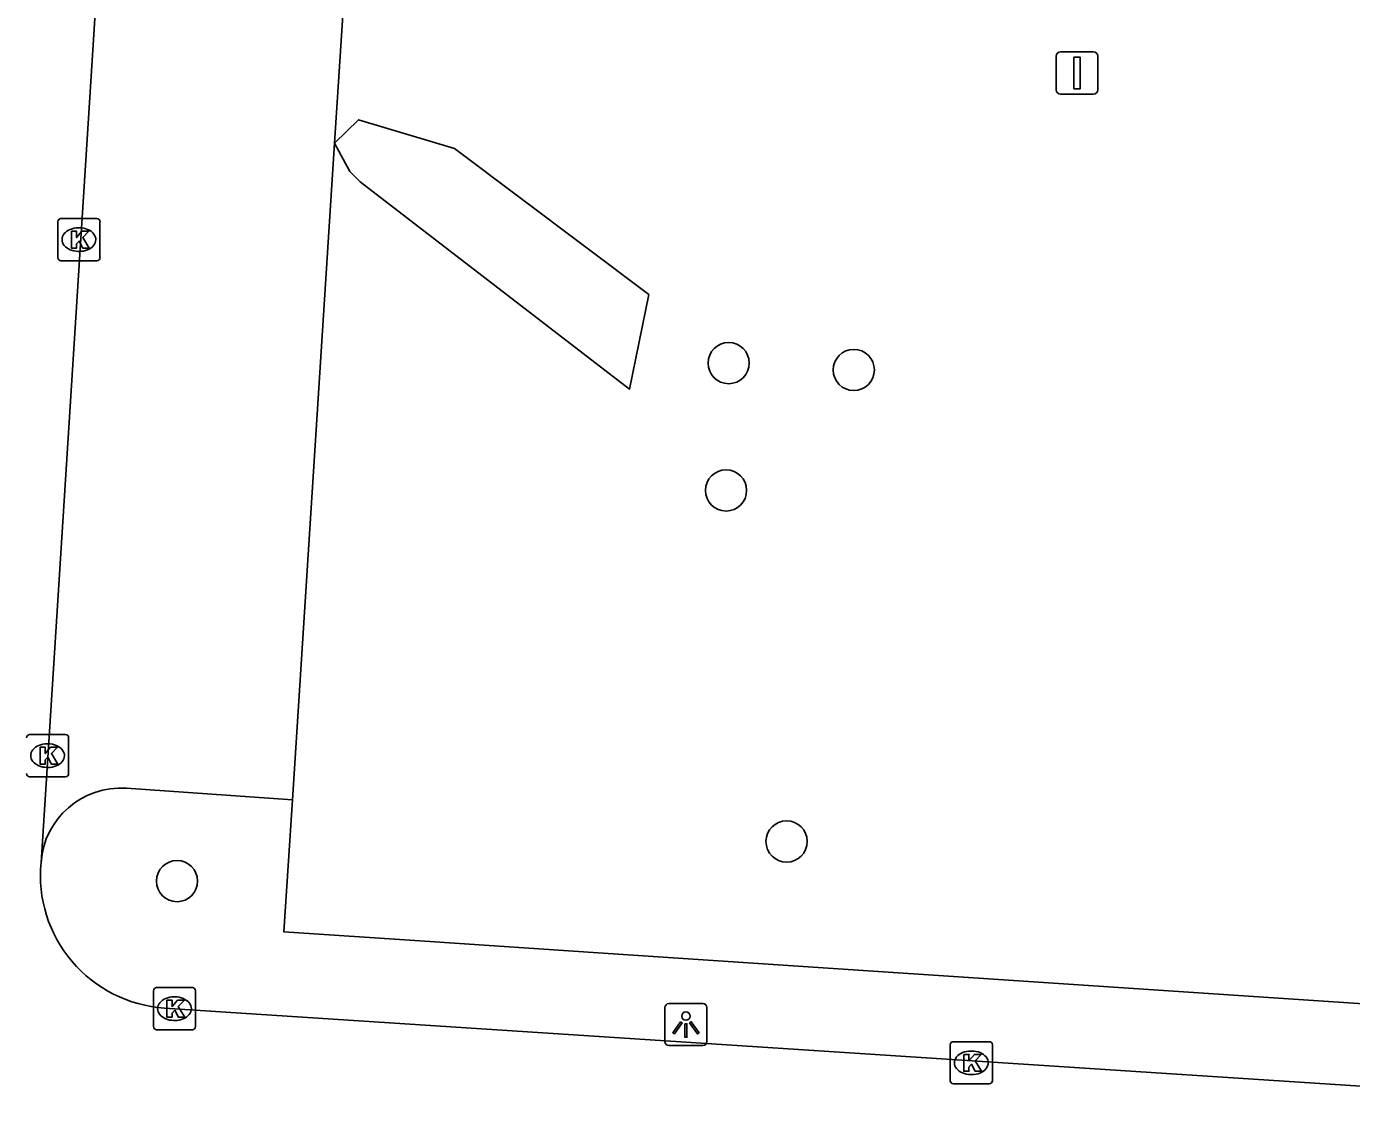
# Model space of a CAD drawing. Extents: x 161848 to 162726, y 385382 to 386521.
# Drawn here: x 161949.74 to 161981.19, y 385527.67 to 385553.56 of the extents above; entities that cross this region are included whole.
import ezdxf

# ---------------------------------------------------------------- set-up
doc = ezdxf.new("R2010")
doc.units = 0
for name, color, linetype in [('IMGEO_Boom', 7, 'Continuous'), ('IMGEO_Haag', 7, 'Continuous'), ('IMGEO_Kolk', 7, 'Continuous'), ('IMGEO_Lichtpunt', 7, 'Continuous'), ('IMGEO_Parkeervlak_open', 7, 'Continuous'), ('IMGEO_Rijbaan_lokaal_open', 7, 'Continuous'), ('IMGEO_Verkeersbordpaal', 7, 'Continuous'), ('IMGEO_Voetpad_open', 7, 'Continuous')]:
    doc.layers.add(name, color=color, linetype=linetype)

msp = doc.modelspace()

# ---------------------------------------------------------------- linework, layer by layer
at = {"layer": 'IMGEO_Boom'}
for centre in [(161966.407, 385545.571), (161969.377, 385545.408), (161966.344, 385542.548), (161967.782, 385534.217), (161953.31, 385533.276)]:
    msp.add_circle(centre, 0.489, dxfattribs=at)
at = {"layer": 'IMGEO_Haag'}
msp.add_lwpolyline([(161957.052, 385550.793), (161957.621, 385551.347), (161959.899, 385550.666), (161964.513, 385547.198), (161964.053, 385544.953), (161957.659, 385549.872), (161957.41, 385550.12), (161957.052, 385550.793)], dxfattribs=at)
at = {"layer": 'IMGEO_Kolk'}
for p, q in [((161950.555, 385549.002), (161951.407, 385549.002)), ((161950.48, 385548.076), (161950.48, 385548.928)), ((161950.968, 385548.782), (161950.993, 385548.782)), ((161951.481, 385548.928), (161951.481, 385548.076)), ((161951.407, 385548.002), (161950.555, 385548.002)), ((161950.991, 385548.222), (161950.966, 385548.222)), ((161949.811, 385536.754), (161950.663, 385536.754)), ((161950.737, 385536.68), (161950.737, 385535.828)), ((161950.224, 385536.534), (161950.249, 385536.534)), ((161950.663, 385535.754), (161949.811, 385535.754)), ((161950.247, 385535.974), (161950.222, 385535.974)), ((161952.824, 385530.749), (161953.676, 385530.749)), ((161952.749, 385529.823), (161952.749, 385530.675)), ((161953.237, 385530.529), (161953.262, 385530.529)), ((161953.75, 385530.675), (161953.75, 385529.823)), ((161953.26, 385529.969), (161953.235, 385529.969)), ((161953.676, 385529.749), (161952.824, 385529.749)), ((161971.742, 385529.464), (161972.594, 385529.464)), ((161971.667, 385528.538), (161971.667, 385529.39)), ((161972.155, 385529.244), (161972.18, 385529.244)), ((161972.668, 385529.39), (161972.668, 385528.538)), ((161972.178, 385528.684), (161972.153, 385528.684)), ((161972.594, 385528.464), (161971.742, 385528.464))]:
    msp.add_line(p, q, dxfattribs=at)
for points in [[(161950.555, 385549.002), (161951.407, 385549.002)], [(161950.48, 385548.076), (161950.48, 385548.928)], [(161950.801, 385548.702), (161950.924, 385548.702), (161950.924, 385548.551), (161951.054, 385548.702), (161951.218, 385548.702), (161951.072, 385548.551), (161951.225, 385548.302), (161951.073, 385548.302), (161950.988, 385548.466), (161950.924, 385548.399), (161950.924, 385548.302), (161950.801, 385548.302), (161950.801, 385548.702)], [(161951.481, 385548.928), (161951.481, 385548.076)], [(161951.407, 385548.002), (161950.555, 385548.002)], [(161949.811, 385536.754), (161950.663, 385536.754)], [(161950.737, 385536.68), (161950.737, 385535.828)], [(161950.057, 385536.454), (161950.18, 385536.454), (161950.18, 385536.303), (161950.31, 385536.454), (161950.474, 385536.454), (161950.328, 385536.303), (161950.481, 385536.054), (161950.329, 385536.054), (161950.244, 385536.218), (161950.18, 385536.151), (161950.18, 385536.054), (161950.057, 385536.054), (161950.057, 385536.454)], [(161950.663, 385535.754), (161949.811, 385535.754)], [(161952.824, 385530.749), (161953.676, 385530.749)], [(161952.749, 385529.823), (161952.749, 385530.675)], [(161953.07, 385530.449), (161953.193, 385530.449), (161953.193, 385530.298), (161953.323, 385530.449), (161953.487, 385530.449), (161953.341, 385530.298), (161953.494, 385530.049), (161953.342, 385530.049), (161953.257, 385530.213), (161953.193, 385530.146), (161953.193, 385530.049), (161953.07, 385530.049), (161953.07, 385530.449)], [(161953.75, 385530.675), (161953.75, 385529.823)], [(161953.676, 385529.749), (161952.824, 385529.749)], [(161971.742, 385529.464), (161972.594, 385529.464)], [(161971.667, 385528.538), (161971.667, 385529.39)], [(161971.988, 385529.164), (161972.111, 385529.164), (161972.111, 385529.013), (161972.241, 385529.164), (161972.405, 385529.164), (161972.259, 385529.013), (161972.412, 385528.764), (161972.26, 385528.764), (161972.175, 385528.928), (161972.111, 385528.861), (161972.111, 385528.764), (161971.988, 385528.764), (161971.988, 385529.164)], [(161972.668, 385529.39), (161972.668, 385528.538)], [(161972.594, 385528.464), (161971.742, 385528.464)]]:
    msp.add_lwpolyline(points, dxfattribs=at)
for centre, start, end in [((161950.557, 385548.926), 91.552, 178.448), ((161950.557, 385548.926), 91.552, 178.448), ((161951.405, 385548.926), 1.552, 88.448), ((161951.405, 385548.926), 1.552, 88.448), ((161950.557, 385548.078), 181.552, 268.448), ((161950.557, 385548.078), 181.552, 268.448), ((161951.405, 385548.078), 271.552, 358.448), ((161951.405, 385548.078), 271.552, 358.448), ((161949.813, 385536.678), 91.552, 178.448), ((161949.813, 385536.678), 91.552, 178.448), ((161950.661, 385536.678), 1.552, 88.448), ((161950.661, 385536.678), 1.552, 88.448), ((161949.813, 385535.83), 181.552, 268.448), ((161949.813, 385535.83), 181.552, 268.448), ((161950.661, 385535.83), 271.552, 358.448), ((161950.661, 385535.83), 271.552, 358.448), ((161952.826, 385530.673), 91.552, 178.448), ((161952.826, 385530.673), 91.552, 178.448), ((161953.674, 385530.673), 1.552, 88.448), ((161953.674, 385530.673), 1.552, 88.448), ((161952.826, 385529.825), 181.552, 268.448), ((161952.826, 385529.825), 181.552, 268.448), ((161953.674, 385529.825), 271.552, 358.448), ((161953.674, 385529.825), 271.552, 358.448), ((161971.744, 385529.388), 91.552, 178.448), ((161971.744, 385529.388), 91.552, 178.448), ((161972.592, 385529.388), 1.552, 88.448), ((161972.592, 385529.388), 1.552, 88.448), ((161971.744, 385528.54), 181.552, 268.448), ((161971.744, 385528.54), 181.552, 268.448), ((161972.592, 385528.54), 271.552, 358.448), ((161972.592, 385528.54), 271.552, 358.448)]:
    msp.add_arc(centre, 0.0765, start, end, dxfattribs=at)
for centre, major_axis, ratio, start_param, end_param in [((161950.967, 385548.502), (-0.387, 0.002), 0.722429, 4.712389, 7.853982), ((161950.992, 385548.502), (-0.39, 0.002), 0.717154, 1.570796, 4.712389), ((161950.223, 385536.254), (-0.387, 0.002), 0.722429, 4.712389, 7.853982), ((161950.248, 385536.254), (-0.39, 0.002), 0.717154, 1.570796, 4.712389), ((161953.236, 385530.249), (-0.387, 0.002), 0.722429, 4.712389, 7.853982), ((161953.261, 385530.249), (-0.39, 0.002), 0.717154, 1.570796, 4.712389), ((161972.154, 385528.964), (-0.387, 0.002), 0.722429, 4.712389, 7.853982), ((161972.179, 385528.964), (-0.39, 0.002), 0.717154, 1.570796, 4.712389)]:
    msp.add_ellipse(centre, major_axis=major_axis, ratio=ratio, start_param=start_param, end_param=end_param, dxfattribs=at)
at = {"layer": 'IMGEO_Lichtpunt'}
for p, q in [((161964.893, 385530.275), (161964.893, 385529.468)), ((161964.893, 385530.275), (161964.893, 385529.468)), ((161965.795, 385530.37), (161964.987, 385530.37)), ((161965.795, 385530.37), (161964.987, 385530.37)), ((161965.889, 385529.468), (161965.889, 385530.275)), ((161965.889, 385529.468), (161965.889, 385530.275)), ((161964.987, 385529.374), (161965.795, 385529.374)), ((161964.987, 385529.374), (161965.795, 385529.374))]:
    msp.add_line(p, q, dxfattribs=at)
for points in [[(161965.267, 385529.939), (161965.306, 385529.911), (161965.118, 385529.649), (161965.08, 385529.676), (161965.267, 385529.939)], [(161965.369, 385529.891), (161965.416, 385529.891), (161965.416, 385529.569), (161965.369, 385529.569), (161965.369, 385529.891)], [(161965.479, 385529.911), (161965.517, 385529.938), (161965.704, 385529.676), (161965.665, 385529.648), (161965.479, 385529.911)]]:
    msp.add_lwpolyline(points, dxfattribs=at)
msp.add_circle((161965.392, 385530.073), 0.0994, dxfattribs=at)
for centre, start, end in [((161964.987, 385530.275), 90, 180), ((161964.987, 385530.275), 90, 180), ((161965.795, 385530.275), 0, 90), ((161965.795, 385530.275), 0, 90), ((161964.987, 385529.468), 180, 270), ((161964.987, 385529.468), 180, 270), ((161965.795, 385529.468), 270, 0), ((161965.795, 385529.468), 270, 360)]:
    msp.add_arc(centre, 0.0946, start, end, dxfattribs=at)
at = {"layer": 'IMGEO_Parkeervlak_open'}
for points in [[(161957.623, 385559.668), (161957.052, 385550.793)], [(161957.052, 385550.793), (161956.049, 385535.204)]]:
    msp.add_lwpolyline(points, dxfattribs=at)
at = {"layer": 'IMGEO_Rijbaan_lokaal_open'}
for points in [[(161950.082, 385533.72), (161952.47, 385571.172)], [(161953.016, 385530.264), (161991.853, 385527.727), (161992.777, 385527.666)]]:
    msp.add_lwpolyline(points, dxfattribs=at)
msp.add_arc((161953.223, 385533.413), 3.156, 174.4259, 266.2338, dxfattribs=at)
at = {"layer": 'IMGEO_Verkeersbordpaal'}
for p, q in [((161974.182, 385552.057), (161974.182, 385552.857)), ((161974.182, 385552.857), (161974.182, 385552.057)), ((161974.282, 385552.957), (161975.072, 385552.957)), ((161975.072, 385552.957), (161974.282, 385552.957)), ((161975.172, 385552.857), (161975.172, 385552.057)), ((161975.172, 385552.057), (161975.172, 385552.857)), ((161975.072, 385551.957), (161974.282, 385551.957)), ((161974.282, 385551.957), (161975.072, 385551.957))]:
    msp.add_line(p, q, dxfattribs=at)
msp.add_lwpolyline([(161974.602, 385552.832), (161974.752, 385552.832), (161974.752, 385552.082), (161974.602, 385552.082), (161974.602, 385552.832)], dxfattribs=at)
for centre, start, end in [((161974.282, 385552.857), 90, 180), ((161974.282, 385552.857), 90, 180), ((161975.072, 385552.857), 0, 90), ((161975.072, 385552.857), 360, 90), ((161974.282, 385552.057), 180, 270), ((161974.282, 385552.057), 180, 270), ((161975.072, 385552.057), 270, 0), ((161975.072, 385552.057), 270, 0)]:
    msp.add_arc(centre, 0.1, start, end, dxfattribs=at)
at = {"layer": 'IMGEO_Voetpad_open'}
for points in [[(161956.049, 385535.204), (161952.11, 385535.481)], [(161992.761, 385529.616), (161963.431, 385531.567), (161959.191, 385531.849), (161956.926, 385531.999), (161955.848, 385532.071), (161956.049, 385535.204)]]:
    msp.add_lwpolyline(points, dxfattribs=at)
msp.add_arc((161951.978, 385533.584), 1.901, 86.0315, 175.9068, dxfattribs=at)

doc.saveas('drawing.dxf')
